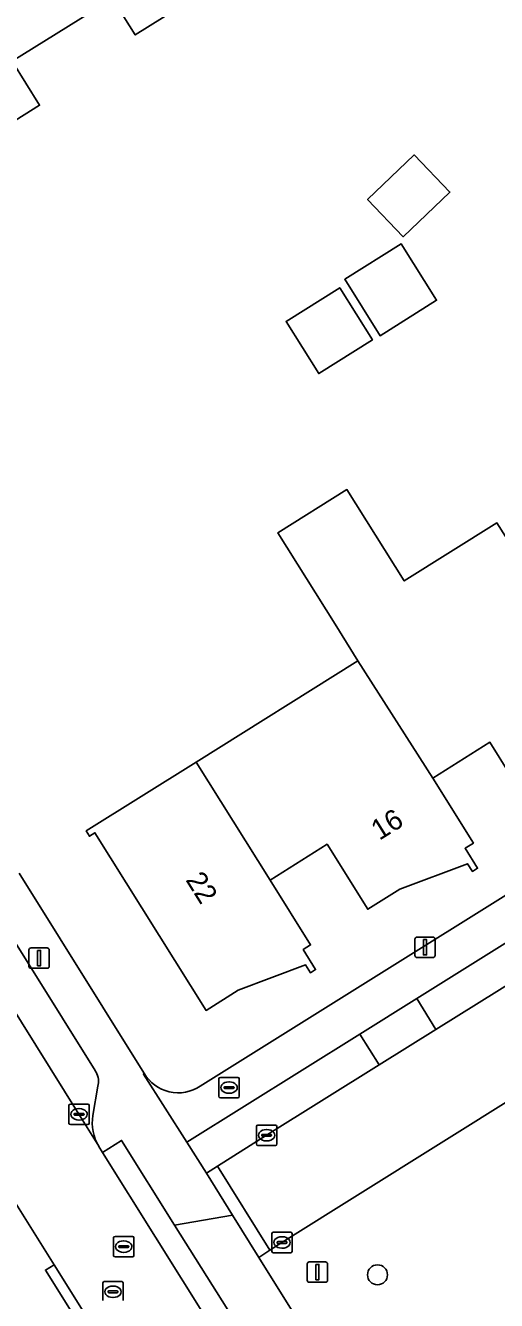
# Model space of a CAD drawing. Extents: x 158835 to 160077, y 386387 to 387778.
# Drawn here: x 159169.8 to 159192.9, y 386874.1 to 386936.5 of the extents above; entities that cross this region are included whole.
import ezdxf

# ---------------------------------------------------------------- set-up
doc = ezdxf.new("R2010")
doc.units = 0
for name, color, linetype in [('IMGEO_Afsluitpaal', 7, 'Continuous'), ('IMGEO_Boom', 7, 'Continuous'), ('IMGEO_Brandkraan', 7, 'Continuous'), ('IMGEO_Erf', 7, 'Continuous'), ('IMGEO_Groenvoorziening', 7, 'Continuous'), ('IMGEO_Kolk', 7, 'Continuous'), ('IMGEO_Lichtmast', 7, 'Continuous'), ('IMGEO_Pand', 7, 'Continuous'), ('IMGEO_Pand_nummerreeks', 7, 'Continuous'), ('IMGEO_Parkeervlak_open', 7, 'Continuous'), ('IMGEO_Rijbaan_lokaal_open', 7, 'Continuous'), ('IMGEO_Rioolput', 7, 'Continuous'), ('IMGEO_Voetpad_open', 7, 'Continuous')]:
    doc.layers.add(name, color=color, linetype=linetype)

msp = doc.modelspace()

# ---------------------------------------------------------------- linework, layer by layer
at = {"layer": 'IMGEO_Afsluitpaal'}
for p, q in [((159183.612, 386875.093), (159183.612, 386875.893)), ((159183.612, 386875.893), (159183.612, 386875.093)), ((159183.712, 386875.993), (159184.502, 386875.993)), ((159184.502, 386875.993), (159183.712, 386875.993)), ((159184.602, 386875.893), (159184.602, 386875.093)), ((159184.602, 386875.093), (159184.602, 386875.893)), ((159184.502, 386874.993), (159183.712, 386874.993)), ((159183.712, 386874.993), (159184.502, 386874.993))]:
    msp.add_line(p, q, dxfattribs=at)
msp.add_lwpolyline([(159184.032, 386875.868), (159184.182, 386875.868), (159184.182, 386875.118), (159184.032, 386875.118), (159184.032, 386875.868)], dxfattribs=at)
for centre, start, end in [((159183.712, 386875.893), 90, 180), ((159183.712, 386875.893), 90, 180), ((159184.502, 386875.893), 0, 90), ((159184.502, 386875.893), 360, 90), ((159183.712, 386875.093), 180, 270), ((159183.712, 386875.093), 180, 270), ((159184.502, 386875.093), 270, 0), ((159184.502, 386875.093), 270, 0)]:
    msp.add_arc(centre, 0.1, start, end, dxfattribs=at)
at = {"layer": 'IMGEO_Boom'}
msp.add_circle((159187.048, 386875.362), 0.489, dxfattribs=at)
at = {"layer": 'IMGEO_Brandkraan'}
for p, q in [((159179.286, 386884.098), (159179.286, 386884.95)), ((159179.361, 386885.024), (159180.213, 386885.024)), ((159179.588, 386884.567), (159179.986, 386884.567)), ((159179.774, 386884.804), (159179.799, 386884.804)), ((159180.287, 386884.95), (159180.287, 386884.098)), ((159180.213, 386884.024), (159179.361, 386884.024)), ((159179.545, 386884.518), (159179.545, 386884.53)), ((159179.983, 386884.481), (159179.585, 386884.481)), ((159179.797, 386884.244), (159179.772, 386884.244)), ((159180.029, 386884.53), (159180.029, 386884.518))]:
    msp.add_line(p, q, dxfattribs=at)
for points in [[(159179.286, 386884.098), (159179.286, 386884.95)], [(159179.361, 386885.024), (159180.213, 386885.024)], [(159180.287, 386884.95), (159180.287, 386884.098)], [(159180.213, 386884.024), (159179.361, 386884.024)]]:
    msp.add_lwpolyline(points, dxfattribs=at)
for centre, radius, start, end in [((159179.363, 386884.948), 0.0765, 91.55205, 178.44795), ((159179.363, 386884.948), 0.0765, 91.55205, 178.44795), ((159179.585, 386884.527), 0.0403, 85.87752, 175.75265), ((159179.99, 386884.529), 0.0386, 1.73085, 96.63898), ((159180.211, 386884.948), 0.0765, 1.55205, 88.44795), ((159180.211, 386884.948), 0.0765, 1.55205, 88.44795), ((159179.363, 386884.1), 0.0765, 181.55205, 268.44795), ((159179.363, 386884.1), 0.0765, 181.55205, 268.44795), ((159179.582, 386884.517), 0.0366, 178.93798, 274.71019), ((159179.986, 386884.524), 0.043, 264.86636, 352.45326), ((159180.211, 386884.1), 0.0765, 271.55205, 358.44795), ((159180.211, 386884.1), 0.0765, 271.55205, 358.44795)]:
    msp.add_arc(centre, radius, start, end, dxfattribs=at)
for centre, major_axis, ratio, start_param, end_param in [((159179.773, 386884.524), (-0.387, 0.002), 0.722429, 4.712389, 7.853982), ((159179.798, 386884.524), (-0.39, 0.002), 0.717154, 1.570796, 4.712389)]:
    msp.add_ellipse(centre, major_axis=major_axis, ratio=ratio, start_param=start_param, end_param=end_param, dxfattribs=at)
at = {"layer": 'IMGEO_Erf'}
for points in [[(159180.191, 386939.172), (159175.199, 386936.041), (159174.079, 386937.828), (159169.167, 386934.748), (159170.516, 386932.597), (159167.806, 386930.905), (159166.699, 386932.701), (159164.039, 386931.062), (159165.652, 386928.445), (159160.652, 386925.33), (159158.818, 386928.282), (159153.814, 386925.173), (159148.75, 386933.325), (159150.548, 386934.442), (159149.953, 386935.401), (159153.141, 386937.398), (159153.743, 386936.431), (159158.73, 386939.548)], [(159178.38, 386884.598), (159250.628, 386929.762)], [(159194.537, 386898.237), (159192.545, 386901.421), (159189.75, 386899.673), (159191.743, 386896.489), (159191.336, 386896.234), (159191.946, 386895.261), (159191.692, 386895.102), (159191.458, 386895.475), (159188.147, 386894.239), (159186.57, 386893.252), (159184.583, 386896.428), (159181.789, 386894.679), (159183.776, 386891.504), (159183.412, 386891.276), (159184.021, 386890.302), (159183.767, 386890.143), (159183.528, 386890.525), (159180.229, 386889.284), (159178.661, 386888.303), (159173.221, 386896.991), (159172.958, 386896.827), (159172.799, 386897.081), (159178.178, 386900.454), (159186.089, 386905.415), (159184.973, 386907.194), (159182.167, 386911.667), (159185.551, 386913.789), (159188.356, 386909.315), (159192.89, 386912.158)], [(159169.519, 386895.024), (159175.622, 386885.241)]]:
    msp.add_lwpolyline(points, dxfattribs=at)
for points in [[(159188.849, 386930.166), (159190.589, 386928.35), (159188.304, 386926.16), (159186.564, 386927.976)], [(159188.207, 386925.811), (159189.938, 386923.051), (159187.177, 386921.32), (159185.446, 386924.08)], [(159186.8, 386921.11), (159184.177, 386919.466), (159182.576, 386922.02), (159185.199, 386923.664)]]:
    msp.add_lwpolyline(points, close=True, dxfattribs=at)
msp.add_arc((159177.299, 386886.2), 1.932, 209.74782, 304.00516, dxfattribs=at)
at = {"layer": 'IMGEO_Groenvoorziening'}
msp.add_lwpolyline([(159221.08, 386901.167), (159182.372, 386876.944), (159181.784, 386876.565), (159181.238, 386876.212), (159189.931, 386862.296), (159190.378, 386862.801), (159190.765, 386863.238), (159222.248, 386899.343), (159222.46, 386899.698), (159222.579, 386900.042)], dxfattribs=at)
at = {"layer": 'IMGEO_Kolk'}
for p, q in [((159171.947, 386882.79), (159171.947, 386883.642)), ((159172.022, 386883.716), (159172.874, 386883.716)), ((159172.435, 386883.496), (159172.46, 386883.496)), ((159172.948, 386883.642), (159172.948, 386882.79)), ((159172.874, 386882.716), (159172.022, 386882.716)), ((159172.206, 386883.21), (159172.206, 386883.222)), ((159172.644, 386883.173), (159172.246, 386883.173)), ((159172.249, 386883.259), (159172.647, 386883.259)), ((159172.458, 386882.936), (159172.433, 386882.936)), ((159172.69, 386883.222), (159172.69, 386883.21)), ((159181.198, 386882.691), (159182.05, 386882.691)), ((159181.123, 386881.765), (159181.123, 386882.617)), ((159181.382, 386882.185), (159181.382, 386882.197)), ((159181.82, 386882.148), (159181.422, 386882.148)), ((159181.425, 386882.234), (159181.823, 386882.234)), ((159181.611, 386882.471), (159181.636, 386882.471)), ((159181.866, 386882.197), (159181.866, 386882.185)), ((159182.124, 386882.617), (159182.124, 386881.765)), ((159182.05, 386881.691), (159181.198, 386881.691)), ((159181.634, 386881.911), (159181.609, 386881.911)), ((159181.876, 386876.517), (159181.876, 386877.369)), ((159181.951, 386877.443), (159182.803, 386877.443)), ((159182.364, 386877.223), (159182.389, 386877.223)), ((159182.877, 386877.369), (159182.877, 386876.517)), ((159182.803, 386876.443), (159181.951, 386876.443)), ((159182.135, 386876.937), (159182.135, 386876.949)), ((159182.573, 386876.9), (159182.175, 386876.9)), ((159182.178, 386876.986), (159182.576, 386876.986)), ((159182.387, 386876.663), (159182.362, 386876.663)), ((159182.619, 386876.949), (159182.619, 386876.937))]:
    msp.add_line(p, q, dxfattribs=at)
for points in [[(159171.947, 386882.79), (159171.947, 386883.642)], [(159172.022, 386883.716), (159172.874, 386883.716)], [(159172.948, 386883.642), (159172.948, 386882.79)], [(159172.874, 386882.716), (159172.022, 386882.716)], [(159181.198, 386882.691), (159182.05, 386882.691)], [(159181.123, 386881.765), (159181.123, 386882.617)], [(159182.124, 386882.617), (159182.124, 386881.765)], [(159182.05, 386881.691), (159181.198, 386881.691)], [(159181.876, 386876.517), (159181.876, 386877.369)], [(159181.951, 386877.443), (159182.803, 386877.443)], [(159182.877, 386877.369), (159182.877, 386876.517)], [(159182.803, 386876.443), (159181.951, 386876.443)]]:
    msp.add_lwpolyline(points, dxfattribs=at)
for centre, radius, start, end in [((159172.024, 386883.64), 0.0765, 91.55205, 178.44795), ((159172.024, 386883.64), 0.0765, 91.55205, 178.44795), ((159172.872, 386883.64), 0.0765, 1.55205, 88.44795), ((159172.872, 386883.64), 0.0765, 1.55205, 88.44795), ((159172.024, 386882.792), 0.0765, 181.55205, 268.44795), ((159172.024, 386882.792), 0.0765, 181.55205, 268.44795), ((159172.246, 386883.219), 0.0403, 85.87752, 175.75265), ((159172.243, 386883.209), 0.0366, 178.93798, 274.71019), ((159172.647, 386883.216), 0.043, 264.86636, 352.45326), ((159172.651, 386883.221), 0.0386, 1.73085, 96.63898), ((159172.872, 386882.792), 0.0765, 271.55205, 358.44795), ((159172.872, 386882.792), 0.0765, 271.55205, 358.44795), ((159181.2, 386882.615), 0.0765, 91.55205, 178.44795), ((159181.2, 386882.615), 0.0765, 91.55205, 178.44795), ((159182.048, 386882.615), 0.0765, 1.55205, 88.44795), ((159182.048, 386882.615), 0.0765, 1.55205, 88.44795), ((159181.422, 386882.194), 0.0403, 85.87752, 175.75265), ((159181.419, 386882.184), 0.0366, 178.93798, 274.71019), ((159181.823, 386882.191), 0.043, 264.86636, 352.45326), ((159181.827, 386882.196), 0.0386, 1.73085, 96.63898), ((159181.2, 386881.767), 0.0765, 181.55205, 268.44795), ((159181.2, 386881.767), 0.0765, 181.55205, 268.44795), ((159182.048, 386881.767), 0.0765, 271.55205, 358.44795), ((159182.048, 386881.767), 0.0765, 271.55205, 358.44795), ((159181.953, 386877.367), 0.0765, 91.55205, 178.44795), ((159181.953, 386877.367), 0.0765, 91.55205, 178.44795), ((159182.801, 386877.367), 0.0765, 1.55205, 88.44795), ((159182.801, 386877.367), 0.0765, 1.55205, 88.44795), ((159181.953, 386876.519), 0.0765, 181.55205, 268.44795), ((159181.953, 386876.519), 0.0765, 181.55205, 268.44795), ((159182.175, 386876.946), 0.0403, 85.87752, 175.75265), ((159182.172, 386876.936), 0.0366, 178.93798, 274.71019), ((159182.576, 386876.943), 0.043, 264.86636, 352.45326), ((159182.58, 386876.948), 0.0386, 1.73085, 96.63898), ((159182.801, 386876.519), 0.0765, 271.55205, 358.44795), ((159182.801, 386876.519), 0.0765, 271.55205, 358.44795)]:
    msp.add_arc(centre, radius, start, end, dxfattribs=at)
for centre, major_axis, ratio, start_param, end_param in [((159172.434, 386883.216), (-0.387, 0.002), 0.722429, 4.712389, 7.853982), ((159172.459, 386883.216), (-0.39, 0.002), 0.717154, 1.570796, 4.712389), ((159181.61, 386882.191), (-0.387, 0.002), 0.722429, 4.712389, 7.853982), ((159181.635, 386882.191), (-0.39, 0.002), 0.717154, 1.570796, 4.712389), ((159182.363, 386876.943), (-0.387, 0.002), 0.722429, 4.712389, 7.853982), ((159182.388, 386876.943), (-0.39, 0.002), 0.717154, 1.570796, 4.712389)]:
    msp.add_ellipse(centre, major_axis=major_axis, ratio=ratio, start_param=start_param, end_param=end_param, dxfattribs=at)
at = {"layer": 'IMGEO_Lichtmast'}
for p, q in [((159188.876, 386890.988), (159188.876, 386891.788)), ((159188.876, 386891.788), (159188.876, 386890.988)), ((159188.976, 386891.888), (159189.766, 386891.888)), ((159189.766, 386891.888), (159188.976, 386891.888)), ((159189.866, 386891.788), (159189.866, 386890.988)), ((159189.866, 386890.988), (159189.866, 386891.788)), ((159169.998, 386890.461), (159169.998, 386891.261)), ((159169.998, 386891.261), (159169.998, 386890.461)), ((159170.098, 386891.361), (159170.888, 386891.361)), ((159170.888, 386891.361), (159170.098, 386891.361)), ((159170.988, 386891.261), (159170.988, 386890.461)), ((159170.988, 386890.461), (159170.988, 386891.261)), ((159189.766, 386890.888), (159188.976, 386890.888)), ((159188.976, 386890.888), (159189.766, 386890.888)), ((159170.888, 386890.361), (159170.098, 386890.361)), ((159170.098, 386890.361), (159170.888, 386890.361))]:
    msp.add_line(p, q, dxfattribs=at)
for points in [[(159189.296, 386891.763), (159189.446, 386891.763), (159189.446, 386891.013), (159189.296, 386891.013), (159189.296, 386891.763)], [(159170.418, 386891.236), (159170.568, 386891.236), (159170.568, 386890.486), (159170.418, 386890.486), (159170.418, 386891.236)]]:
    msp.add_lwpolyline(points, dxfattribs=at)
for centre, start, end in [((159188.976, 386891.788), 90, 180), ((159188.976, 386891.788), 90, 180), ((159189.766, 386891.788), 0, 90), ((159189.766, 386891.788), 360, 90), ((159170.098, 386891.261), 90, 180), ((159170.098, 386891.261), 90, 180), ((159170.888, 386891.261), 0, 90), ((159170.888, 386891.261), 360, 90), ((159188.976, 386890.988), 180, 270), ((159188.976, 386890.988), 180, 270), ((159189.766, 386890.988), 270, 0), ((159189.766, 386890.988), 270, 0), ((159170.098, 386890.461), 180, 270), ((159170.098, 386890.461), 180, 270), ((159170.888, 386890.461), 270, 0), ((159170.888, 386890.461), 270, 0)]:
    msp.add_arc(centre, 0.1, start, end, dxfattribs=at)
at = {"layer": 'IMGEO_Pand'}
for points in [[(159178.419, 386947.882), (159175.791, 386946.239), (159174, 386949.104), (159169.005, 386945.982), (159174.079, 386937.828), (159175.199, 386936.041), (159180.191, 386939.172), (159179.311, 386940.566), (159181.93, 386942.22)], [(159169.005, 386945.982), (159168.408, 386946.941), (159165.221, 386944.949), (159165.82, 386943.991), (159163.997, 386942.852), (159165.794, 386939.978), (159163.157, 386938.33), (159166.699, 386932.701), (159167.806, 386930.905), (159170.516, 386932.597), (159169.167, 386934.748), (159174.079, 386937.828)], [(159186.564, 386927.976), (159188.304, 386926.16), (159190.589, 386928.35), (159188.849, 386930.166)], [(159185.446, 386924.08), (159187.177, 386921.32), (159189.938, 386923.051), (159188.207, 386925.811)], [(159182.576, 386922.02), (159184.177, 386919.466), (159186.8, 386921.11), (159185.199, 386923.664)], [(159197.67, 386904.617), (159192.89, 386912.158), (159188.356, 386909.315), (159185.551, 386913.789), (159182.167, 386911.667), (159184.973, 386907.194), (159186.089, 386905.415), (159189.75, 386899.673), (159192.545, 386901.421), (159194.537, 386898.237), (159196.097, 386899.213), (159199.412, 386900.439), (159199.64, 386900.075), (159199.894, 386900.234), (159199.284, 386901.208), (159199.657, 386901.441)], [(159181.789, 386894.679), (159184.583, 386896.428), (159186.57, 386893.252), (159188.147, 386894.239), (159191.458, 386895.475), (159191.692, 386895.102), (159191.946, 386895.261), (159191.336, 386896.234), (159191.743, 386896.489), (159189.75, 386899.673), (159186.089, 386905.415), (159178.178, 386900.454)], [(159178.178, 386900.454), (159172.799, 386897.081), (159172.958, 386896.827), (159173.221, 386896.991), (159178.661, 386888.303), (159180.229, 386889.284), (159183.528, 386890.525), (159183.767, 386890.143), (159184.021, 386890.302), (159183.412, 386891.276), (159183.776, 386891.504), (159181.789, 386894.679)]]:
    msp.add_lwpolyline(points, close=True, dxfattribs=at)
at = {"layer": 'IMGEO_Parkeervlak_open'}
for points in [[(159160.685, 386905.457), (159159.157, 386904.502), (159160.662, 386902.094), (159172.443, 386883.216), (159173.417, 386881.652), (159173.322, 386881.822), (159173.243, 386882.001), (159173.18, 386882.185), (159173.134, 386882.374), (159173.105, 386882.567), (159173.093, 386882.762), (159173.099, 386882.956), (159173.122, 386883.15), (159173.374, 386884.589), (159173.39, 386884.675), (159173.398, 386884.762), (159173.399, 386884.85), (159173.392, 386884.937), (159173.377, 386885.024), (159173.354, 386885.108), (159173.324, 386885.191), (159173.286, 386885.27), (159173.242, 386885.346), (159173.235, 386885.356)], [(159195.009, 386890.553), (159194.064, 386892.065), (159188.965, 386888.877), (159189.908, 386887.367)], [(159189.908, 386887.367), (159188.965, 386888.877), (159186.188, 386887.141), (159187.13, 386885.632)], [(159187.13, 386885.632), (159186.188, 386887.141), (159177.724, 386881.849), (159178.676, 386880.335), (159179.226, 386880.682), (159181.62, 386882.191)]]:
    msp.add_lwpolyline(points, close=True, dxfattribs=at)
at = {"layer": 'IMGEO_Rijbaan_lokaal_open'}
for points in [[(159235.149, 386915.684), (159234.647, 386915.341), (159234.544, 386915.277), (159229.685, 386912.234), (159226.808, 386910.433), (159221.83, 386907.316), (159218.777, 386905.405), (159214.364, 386902.642), (159213.666, 386902.206), (159210.911, 386900.485), (159205.885, 386897.346), (159202.883, 386895.471), (159197.862, 386892.335), (159195.009, 386890.553), (159189.908, 386887.367), (159187.13, 386885.632), (159181.62, 386882.191), (159179.226, 386880.682), (159181.784, 386876.565), (159182.372, 386876.944), (159221.08, 386901.167)], [(159178.788, 386873.065), (159173.593, 386881.353), (159173.423, 386881.642), (159173.417, 386881.652), (159172.443, 386883.216), (159160.662, 386902.094)], [(159168.528, 386880.16), (159171.227, 386875.856), (159173.222, 386872.666)]]:
    msp.add_lwpolyline(points, dxfattribs=at)
msp.add_lwpolyline([(159179.957, 386878.274), (159181.238, 386876.212), (159181.784, 386876.565), (159179.226, 386880.682), (159178.676, 386880.335)], close=True, dxfattribs=at)
at = {"layer": 'IMGEO_Rioolput'}
for p, q in [((159174.132, 386876.314), (159174.132, 386877.166)), ((159174.207, 386877.24), (159175.059, 386877.24)), ((159175.133, 386877.166), (159175.133, 386876.314)), ((159174.391, 386876.734), (159174.391, 386876.746)), ((159174.829, 386876.697), (159174.431, 386876.697)), ((159174.434, 386876.783), (159174.832, 386876.783)), ((159174.643, 386876.46), (159174.618, 386876.46)), ((159174.62, 386877.02), (159174.645, 386877.02)), ((159174.875, 386876.746), (159174.875, 386876.734)), ((159175.059, 386876.24), (159174.207, 386876.24)), ((159173.607, 386874.104), (159173.607, 386874.956)), ((159173.682, 386875.03), (159174.534, 386875.03)), ((159173.909, 386874.573), (159174.307, 386874.573)), ((159174.095, 386874.81), (159174.12, 386874.81)), ((159174.608, 386874.956), (159174.608, 386874.104)), ((159173.866, 386874.524), (159173.866, 386874.536)), ((159174.304, 386874.487), (159173.906, 386874.487)), ((159174.118, 386874.25), (159174.093, 386874.25)), ((159174.35, 386874.536), (159174.35, 386874.524))]:
    msp.add_line(p, q, dxfattribs=at)
for points in [[(159174.132, 386876.314), (159174.132, 386877.166)], [(159174.207, 386877.24), (159175.059, 386877.24)], [(159175.133, 386877.166), (159175.133, 386876.314)], [(159175.059, 386876.24), (159174.207, 386876.24)], [(159173.607, 386874.104), (159173.607, 386874.956)], [(159173.682, 386875.03), (159174.534, 386875.03)], [(159174.608, 386874.956), (159174.608, 386874.104)]]:
    msp.add_lwpolyline(points, dxfattribs=at)
for centre, radius, start, end in [((159174.209, 386877.164), 0.0765, 91.55205, 178.44795), ((159174.209, 386877.164), 0.0765, 91.55205, 178.44795), ((159175.057, 386877.164), 0.0765, 1.55205, 88.44795), ((159175.057, 386877.164), 0.0765, 1.55205, 88.44795), ((159174.431, 386876.743), 0.0403, 85.87752, 175.75265), ((159174.428, 386876.733), 0.0366, 178.93798, 274.71019), ((159174.832, 386876.74), 0.043, 264.86636, 352.45326), ((159174.836, 386876.745), 0.0386, 1.73085, 96.63898), ((159174.209, 386876.316), 0.0765, 181.55205, 268.44795), ((159174.209, 386876.316), 0.0765, 181.55205, 268.44795), ((159175.057, 386876.316), 0.0765, 271.55205, 358.44795), ((159175.057, 386876.316), 0.0765, 271.55205, 358.44795), ((159173.684, 386874.954), 0.0765, 91.55205, 178.44795), ((159173.684, 386874.954), 0.0765, 91.55205, 178.44795), ((159173.906, 386874.533), 0.0403, 85.87752, 175.75265), ((159174.311, 386874.535), 0.0386, 1.73085, 96.63898), ((159174.532, 386874.954), 0.0765, 1.55205, 88.44795), ((159174.532, 386874.954), 0.0765, 1.55205, 88.44795), ((159173.903, 386874.523), 0.0366, 178.93798, 274.71019), ((159174.307, 386874.53), 0.043, 264.86636, 352.45326)]:
    msp.add_arc(centre, radius, start, end, dxfattribs=at)
for centre, major_axis, ratio, start_param, end_param in [((159174.619, 386876.74), (-0.387, 0.002), 0.722429, 4.712389, 7.853982), ((159174.644, 386876.74), (-0.39, 0.002), 0.717154, 1.570796, 4.712389), ((159174.094, 386874.53), (-0.387, 0.002), 0.722429, 4.712389, 7.853982), ((159174.119, 386874.53), (-0.39, 0.002), 0.717154, 1.570796, 4.712389)]:
    msp.add_ellipse(centre, major_axis=major_axis, ratio=ratio, start_param=start_param, end_param=end_param, dxfattribs=at)
at = {"layer": 'IMGEO_Voetpad_open'}
for points in [[(159250.628, 386929.762), (159178.38, 386884.598)], [(159186.188, 386887.141), (159188.965, 386888.877), (159194.064, 386892.065), (159196.916, 386893.848), (159201.936, 386896.987), (159204.937, 386898.864), (159209.961, 386902.005), (159212.716, 386903.727), (159217.827, 386906.923), (159220.881, 386908.832), (159225.861, 386911.946), (159228.739, 386913.745), (159233.601, 386916.785), (159234.544, 386915.277), (159234.647, 386915.341), (159235.149, 386915.684)], [(159160.685, 386905.457), (159173.235, 386885.356), (159173.242, 386885.346), (159173.286, 386885.27), (159173.324, 386885.191), (159173.354, 386885.108), (159173.377, 386885.024), (159173.392, 386884.937), (159173.399, 386884.85), (159173.398, 386884.762), (159173.39, 386884.675), (159173.374, 386884.589), (159173.122, 386883.15), (159173.099, 386882.956), (159173.093, 386882.762), (159173.105, 386882.567), (159173.134, 386882.374), (159173.18, 386882.185), (159173.243, 386882.001), (159173.322, 386881.822), (159173.417, 386881.652), (159173.423, 386881.642), (159173.593, 386881.353), (159174.525, 386881.937), (159177.122, 386877.793), (159179.957, 386878.274), (159178.676, 386880.335), (159177.724, 386881.849), (159175.606, 386885.186), (159175.622, 386885.241), (159169.519, 386895.024)], [(159172.799, 386872.401), (159170.804, 386875.591), (159171.227, 386875.856), (159168.528, 386880.16), (159168.115, 386880.832), (159167.691, 386880.568), (159165.7, 386883.768), (159166.124, 386884.032), (159163.024, 386888.953), (159162.6, 386888.69), (159160.607, 386891.903)], [(159175.622, 386885.241), (159175.606, 386885.186), (159177.724, 386881.849), (159186.188, 386887.141)], [(159189.931, 386862.296), (159181.238, 386876.212), (159179.957, 386878.274), (159177.122, 386877.793), (159179.72, 386873.649)]]:
    msp.add_lwpolyline(points, dxfattribs=at)
for points in [[(159179.72, 386873.649), (159177.122, 386877.793), (159174.525, 386881.937), (159173.593, 386881.353), (159178.788, 386873.065)], [(159170.804, 386875.591), (159172.799, 386872.401), (159173.222, 386872.666), (159171.227, 386875.856)]]:
    msp.add_lwpolyline(points, close=True, dxfattribs=at)
msp.add_arc((159177.299, 386886.2), 1.932, 209.74782, 304.00516, dxfattribs=at)

# ---------------------------------------------------------------- texts
at = {"layer": 'IMGEO_Pand_nummerreeks'}
for s, rotation, p in [('16', 32.01499, (159187.14, 386896.595)), ('22', 302.05278, (159177.637, 386894.687))]:
    msp.add_text(s, height=1, rotation=rotation, dxfattribs=at).set_placement(p)

doc.saveas('drawing.dxf')
